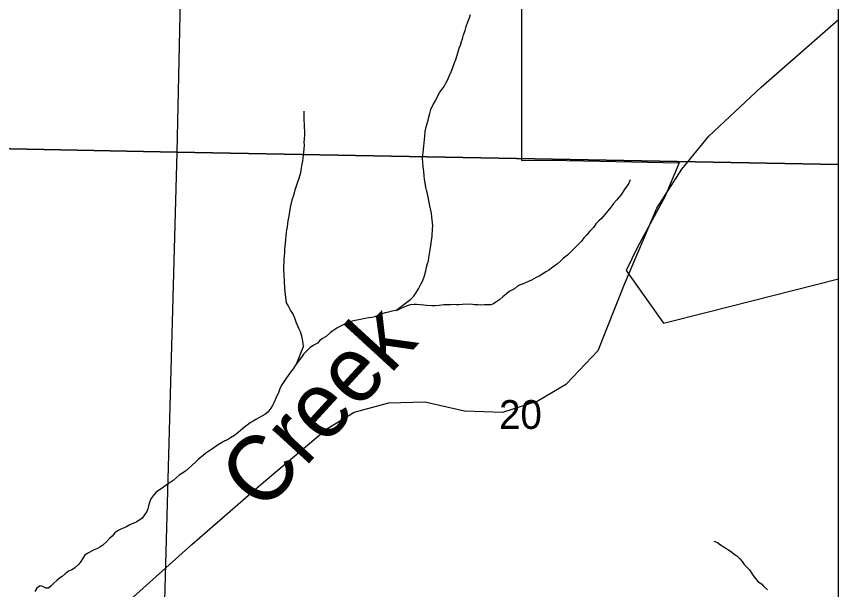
# Model space of a CAD drawing. Extents: x -10 to 158, y 8 to 33.
# Drawn here: x 43.128 to 44.324, y 17.212 to 18.046 of the extents above; entities that cross this region are included whole.
import ezdxf

# ---------------------------------------------------------------- set-up
doc = ezdxf.new("R2010")
doc.units = 0
for name, color, linetype in [('GM_X_Corporation', 7, 'Continuous'), ('GM_X_Minor_River', 7, 'Continuous'), ('GM_X_Minor_River_Text', 7, 'Continuous'), ('GM_X_Rail_Line', 7, 'Continuous'), ('GM_X_Section_Text', 7, 'Continuous')]:
    doc.layers.add(name, color=color, linetype=linetype)

msp = doc.modelspace()

# ---------------------------------------------------------------- linework, layer by layer
at = {"layer": 'GM_X_Corporation'}
for points in [[(41.4462, 15.1552), (44.324, 15.1552), (44.324, 21.9552), (41.5663, 21.9552), (41.564, 21.7852), (41.5618, 21.6932), (41.5485, 21.0008), (41.5233, 19.7709), (41.5184, 19.3523), (41.5125, 19.0268), (41.5025, 18.3092), (41.4916, 17.5539), (41.4842, 16.8508), (41.4581, 15.8355), (41.458, 15.832), (41.4573, 15.7877), (41.4556, 15.685), (41.4591, 15.5415), (41.4568, 15.5324), (41.4547, 15.4323)], [(44.324, 15.79), (44.324, 21.73), (42.4015, 21.7711), (42.3578, 21.7721), (41.564, 21.7852), (41.5618, 21.6932), (41.5485, 21.0008), (41.5233, 19.7709), (41.5184, 19.3523), (41.5125, 19.0268), (41.5025, 18.3092), (41.4916, 17.5539), (41.4842, 16.8508), (41.4581, 15.8355), (41.4922, 15.8348), (41.6019, 15.8337), (41.9512, 15.8301), (42.0434, 15.8291), (43.9186, 15.7973)], [(42.3702, 18.8884), (43.3832, 18.8683), (43.3612, 17.8489), (42.3441, 17.8693)], [(44.324, 17.8307), (44.324, 18.842), (43.3832, 18.8683), (43.3612, 17.8489)], [(43.3612, 17.8489), (43.3329, 16.8264), (42.3174, 16.8404), (42.3441, 17.8693)], [(44.324, 16.8057), (44.324, 17.8307), (43.3612, 17.8489), (43.3329, 16.8264)]]:
    msp.add_lwpolyline(points, close=True, dxfattribs=at)
msp.add_lwpolyline([(43.8627, 18.3305), (43.8626, 17.8368), (43.9048, 17.8371), (43.9768, 17.8357), (44.0921, 17.8334), (44.0712, 17.7838), (44.0312, 17.7105), (44.0151, 17.6766), (44.0693, 17.6001), (44.1348, 17.6166), (44.324, 17.6644), (44.324, 18.9743)], dxfattribs=at)
at = {"layer": 'GM_X_Minor_River'}
for points in [[(43.6795, 17.6186), (43.7015, 17.6349), (43.7052, 17.6387), (43.7089, 17.6437), (43.7126, 17.6499), (43.7159, 17.6567), (43.7188, 17.6621), (43.7213, 17.669), (43.7235, 17.6762), (43.7245, 17.6812), (43.7259, 17.6869), (43.727, 17.6907), (43.7277, 17.6949), (43.7287, 17.7006), (43.7297, 17.7066), (43.7308, 17.7131), (43.7318, 17.72), (43.7324, 17.7264), (43.733, 17.737), (43.7333, 17.7416), (43.7323, 17.7548), (43.7315, 17.7594), (43.7306, 17.7643), (43.7298, 17.7684), (43.7286, 17.773), (43.7265, 17.7832), (43.7257, 17.7881), (43.7241, 17.7934), (43.7233, 17.7975), (43.7224, 17.8039), (43.7215, 17.8096), (43.7207, 17.8141), (43.7202, 17.8206), (43.7193, 17.8274), (43.7189, 17.8334), (43.7187, 17.8403), (43.7194, 17.8482), (43.7203, 17.8574), (43.722, 17.8718), (43.7226, 17.8786), (43.724, 17.8855), (43.7251, 17.8904), (43.7265, 17.8954), (43.7275, 17.8996), (43.729, 17.9049), (43.7308, 17.9106), (43.734, 17.9179), (43.7373, 17.9236), (43.7406, 17.9305), (43.7439, 17.9359), (43.7469, 17.9405), (43.7499, 17.9443), (43.7524, 17.9493), (43.7554, 17.9543), (43.7572, 17.9592), (43.7601, 17.9654), (43.7626, 17.9718), (43.7648, 17.9776), (43.767, 17.9837), (43.7687, 17.9898), (43.772, 18.0001), (43.7738, 18.0046), (43.7752, 18.0096), (43.7767, 18.0138), (43.7781, 18.0195), (43.7806, 18.0256), (43.782, 18.0317), (43.7846, 18.0386), (43.7867, 18.0443), (43.7885, 18.0489)], [(43.5354, 17.5416), (43.5452, 17.5661), (43.5448, 17.5699), (43.5439, 17.5767), (43.5431, 17.5808), (43.5407, 17.5872), (43.5384, 17.5921), (43.5348, 17.6015), (43.5328, 17.6072), (43.5297, 17.6139), (43.5265, 17.6188), (43.523, 17.6256), (43.5207, 17.6297), (43.5199, 17.6339), (43.519, 17.641), (43.518, 17.6513), (43.5175, 17.6604), (43.5173, 17.6702), (43.5168, 17.6774), (43.5173, 17.6933), (43.5176, 17.6971), (43.5179, 17.7028), (43.5182, 17.7077), (43.5195, 17.7214), (43.5201, 17.7279), (43.5211, 17.7355), (43.5218, 17.74), (43.5228, 17.7488), (43.5242, 17.7556), (43.5252, 17.7625), (43.5269, 17.7708), (43.5294, 17.7807), (43.5309, 17.7845), (43.5323, 17.7895), (43.533, 17.7937), (43.5369, 17.8055), (43.5391, 17.8109), (43.5412, 17.8192), (43.5423, 17.8253), (43.5433, 17.8314), (43.5444, 17.8356), (43.545, 17.8405), (43.546, 17.8485), (43.5466, 17.8588), (43.5465, 17.8633), (43.5468, 17.8679), (43.5471, 17.8743), (43.5468, 17.8902), (43.5464, 17.8948), (43.5462, 17.9035), (43.5465, 17.9084)], [(44.0209, 17.8086), (44.0191, 17.8048), (44.0161, 17.7998), (44.0128, 17.7952), (44.0069, 17.7864), (44.0035, 17.7825), (44.0006, 17.7787), (43.9965, 17.7741), (43.9932, 17.7691), (43.9887, 17.7637), (43.9832, 17.7575), (43.9791, 17.7521), (43.975, 17.7486), (43.9709, 17.7444), (43.968, 17.7398), (43.9616, 17.7332), (43.9583, 17.729), (43.9535, 17.724), (43.9501, 17.7194), (43.9464, 17.7159), (43.9408, 17.7101), (43.9334, 17.7028), (43.9297, 17.6989), (43.9237, 17.6946), (43.9196, 17.6908), (43.9148, 17.6865), (43.9084, 17.6815), (43.9017, 17.6768), (43.8979, 17.6745), (43.8931, 17.671), (43.8882, 17.6682), (43.8841, 17.6662), (43.8773, 17.6627), (43.8736, 17.6611), (43.8694, 17.6592), (43.8649, 17.6572), (43.8604, 17.6556), (43.8567, 17.6536), (43.8522, 17.6501), (43.8485, 17.6478), (43.8447, 17.6458), (43.8406, 17.6427), (43.8354, 17.6384), (43.8309, 17.6346), (43.8253, 17.6303), (43.8216, 17.628), (43.8178, 17.6267), (43.8087, 17.6266), (43.8038, 17.6261), (43.7993, 17.6264), (43.7936, 17.6267), (43.7886, 17.6274), (43.7765, 17.6271), (43.7716, 17.6267), (43.7678, 17.6266), (43.7637, 17.6269), (43.7591, 17.6268), (43.7493, 17.6266), (43.7429, 17.6258), (43.7368, 17.6253), (43.7319, 17.6252), (43.7243, 17.6254), (43.7205, 17.6261), (43.7149, 17.6268), (43.7096, 17.6271), (43.7058, 17.627), (43.7005, 17.6265), (43.696, 17.6253), (43.6903, 17.6225), (43.6862, 17.6209), (43.6821, 17.619), (43.6768, 17.6181), (43.6726, 17.6169), (43.6689, 17.6161), (43.664, 17.6152), (43.6591, 17.6133), (43.655, 17.6117), (43.6489, 17.6093), (43.6448, 17.6084), (43.6403, 17.6076), (43.635, 17.6068), (43.6256, 17.6047), (43.6203, 17.6038), (43.6161, 17.6026), (43.6105, 17.6006), (43.6041, 17.5979), (43.5981, 17.5951), (43.594, 17.5927), (43.588, 17.5888), (43.5843, 17.5861), (43.5783, 17.5803), (43.573, 17.5776), (43.5693, 17.5749), (43.5656, 17.571), (43.5592, 17.5675), (43.5547, 17.564), (43.5506, 17.5601), (43.5454, 17.5547), (43.5425, 17.5505), (43.5392, 17.5459), (43.5354, 17.5416)], [(43.5354, 17.5416), (43.5329, 17.5374), (43.5303, 17.5336), (43.5262, 17.5286), (43.5229, 17.524), (43.5207, 17.5202), (43.5137, 17.5102), (43.5115, 17.506), (43.5093, 17.5002), (43.5057, 17.4918), (43.502, 17.4842), (43.5002, 17.48), (43.498, 17.4762), (43.4935, 17.4704), (43.4891, 17.4669), (43.4849, 17.4645), (43.4759, 17.4598), (43.4722, 17.4575), (43.4677, 17.4551), (43.4632, 17.4513), (43.4595, 17.4485), (43.4502, 17.4408), (43.4449, 17.4365), (43.4389, 17.433), (43.4348, 17.4303), (43.4307, 17.4287), (43.4258, 17.426), (43.4202, 17.4224), (43.4127, 17.417), (43.4075, 17.4139), (43.4034, 17.4108), (43.3993, 17.4073), (43.3926, 17.4019), (43.3885, 17.3984), (43.3829, 17.393), (43.3784, 17.3891), (43.3736, 17.3848), (43.3683, 17.3813), (43.3646, 17.3786), (43.3601, 17.3747), (43.3556, 17.3712), (43.347, 17.365), (43.3381, 17.3588), (43.3343, 17.3565), (43.3302, 17.3534), (43.3261, 17.348), (43.3232, 17.3441), (43.3214, 17.3388), (43.3199, 17.3342), (43.3189, 17.3297), (43.3171, 17.3258), (43.3137, 17.3212), (43.3104, 17.3162), (43.3026, 17.3108), (43.2984, 17.3088), (43.2928, 17.3064), (43.2868, 17.3033), (43.2793, 17.3001), (43.2755, 17.2982), (43.2707, 17.2947), (43.267, 17.2901), (43.2632, 17.2866), (43.2588, 17.282), (43.2532, 17.2769), (43.2491, 17.2742), (43.2453, 17.2722), (43.2405, 17.2699), (43.2307, 17.2648), (43.2266, 17.2617), (43.2236, 17.2571), (43.2211, 17.2532), (43.2181, 17.2494), (43.2122, 17.2432), (43.208, 17.2412), (43.2031, 17.2393), (43.1983, 17.235), (43.1942, 17.2311), (43.1901, 17.2288), (43.1863, 17.2257), (43.1819, 17.2214), (43.1782, 17.2176), (43.1744, 17.2141), (43.1703, 17.2144), (43.1661, 17.217), (43.1619, 17.2177), (43.157, 17.2142), (43.1545, 17.2096)], [(44.1424, 17.2827), (44.1477, 17.2806), (44.1523, 17.2776), (44.1584, 17.2735), (44.163, 17.2706), (44.168, 17.2673), (44.1722, 17.2639), (44.176, 17.2614), (44.1803, 17.2569), (44.1837, 17.2532), (44.1865, 17.249), (44.1907, 17.2449), (44.1942, 17.2408), (44.1977, 17.2356), (44.2008, 17.2315), (44.2035, 17.2277), (44.2066, 17.224), (44.2119, 17.2207), (44.215, 17.2169), (44.2204, 17.2121)]]:
    msp.add_lwpolyline(points, dxfattribs=at)
at = {"layer": 'GM_X_Rail_Line'}
msp.add_lwpolyline([(43.2078, 17.1207), (43.3828, 17.2781), (43.483, 17.3652), (43.5795, 17.4462), (43.619, 17.4704), (43.6694, 17.4842), (43.7217, 17.4854), (43.7795, 17.4723), (43.8356, 17.4705), (43.8854, 17.4864), (43.928, 17.5117), (43.974, 17.56), (44.0126, 17.6565), (44.0594, 17.7674), (44.0957, 17.8241), (44.1351, 17.8722), (44.2114, 17.9433), (44.324, 18.0419)], dxfattribs=at)

# ---------------------------------------------------------------- texts
at = {"layer": 'GM_X_Minor_River_Text'}
msp.add_text('Creek', height=0.09471, rotation=47.4684, dxfattribs=at).set_placement((43.4856, 17.322))
at = {"layer": 'GM_X_Section_Text'}
msp.add_text('20', height=0.04186, rotation=0, dxfattribs=at).set_placement((43.8299, 17.4461))

doc.saveas('drawing.dxf')
